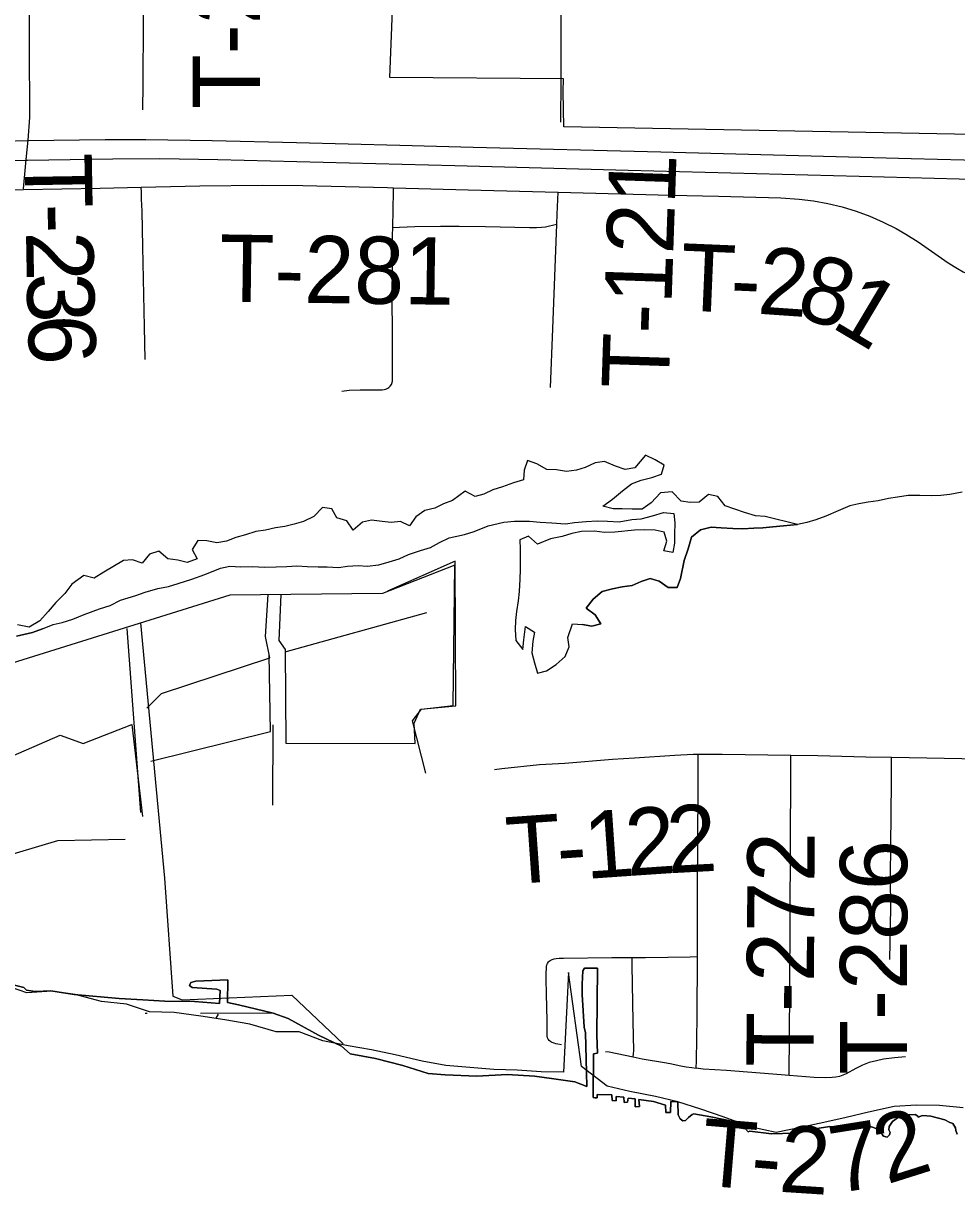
# Model space of a CAD drawing. Extents: x 0 to 34, y 0 to 22.
# Drawn here: x 3.3793 to 3.7739, y 17.4013 to 17.8965 of the extents above; entities that cross this region are included whole.
import ezdxf

# ---------------------------------------------------------------- set-up
doc = ezdxf.new("R2010")
doc.units = 0
for name, color, linetype in [('GM_X_City_Street', 7, 'Continuous'), ('GM_X_Corporation', 7, 'Continuous'), ('GM_X_Major_Lake', 7, 'Continuous'), ('GM_X_Minor_River', 7, 'Continuous'), ('GM_X_State_Route', 7, 'Continuous'), ('GM_X_Township_Road', 7, 'Continuous'), ('GM_X_Township_Road_Text', 7, 'Continuous')]:
    doc.layers.add(name, color=color, linetype=linetype)

msp = doc.modelspace()

# ---------------------------------------------------------------- linework, layer by layer
at = {"layer": 'GM_X_City_Street'}
msp.add_lwpolyline([(3.60666, 17.87279), (3.60672, 17.8838), (3.6067, 17.89579), (3.60667, 17.91247), (3.60665, 17.92206), (3.60656, 17.93387), (3.60673, 17.94151), (3.60679, 17.94319), (3.60678, 17.94466), (3.60669, 17.94544)], dxfattribs=at)
at = {"layer": 'GM_X_Corporation'}
for points in [[(3.85476, 17.94557), (3.85405, 17.83728), (3.85398, 17.82908), (3.8538, 17.82351), (3.78802, 17.82398), (3.78801, 17.83077), (3.788, 17.83876), (3.78816, 17.84943), (3.60783, 17.85283), (3.6075, 17.86776), (3.60766, 17.87311), (3.53433, 17.87365), (3.53693, 17.9415)], [(3.38158, 17.91884), (3.38195, 17.85678), (3.38118, 17.84721), (3.38034, 17.839), (3.37927, 17.82661)], [(3.37332, 17.49042), (3.37956, 17.4888), (3.38064, 17.48772), (3.38423, 17.48713), (3.39095, 17.48741), (3.40081, 17.48589), (3.41981, 17.48428), (3.42984, 17.48369), (3.43913, 17.48315), (3.45162, 17.48295), (3.46223, 17.48216), (3.46253, 17.48757), (3.4611, 17.48816), (3.45073, 17.48885), (3.44955, 17.48968), (3.45009, 17.49101), (3.45226, 17.4915), (3.46582, 17.49204), (3.46563, 17.48256), (3.47025, 17.48157), (3.48499, 17.47799), (3.49133, 17.47572), (3.50416, 17.46869), (3.51384, 17.46412), (3.51753, 17.46083), (3.5282, 17.45882), (3.53975, 17.45591), (3.55046, 17.45253), (3.55764, 17.45198), (3.57111, 17.45139), (3.58388, 17.45203), (3.59544, 17.45134), (3.60256, 17.45046), (3.61249, 17.44898), (3.6176, 17.44707), (3.61736, 17.45297), (3.61697, 17.46963), (3.61643, 17.47204), (3.61554, 17.48595), (3.61559, 17.49022), (3.61584, 17.49592), (3.61652, 17.49701), (3.62203, 17.49701), (3.62173, 17.46869), (3.62213, 17.46117), (3.62036, 17.46083), (3.62021, 17.4424), (3.6209, 17.44215), (3.62188, 17.44215), (3.62188, 17.44363), (3.62807, 17.44343), (3.62822, 17.44107), (3.62999, 17.44097), (3.63004, 17.44284), (3.63323, 17.4425), (3.63333, 17.44028), (3.63481, 17.44033), (3.635, 17.4421), (3.63795, 17.44176), (3.63805, 17.43842), (3.63977, 17.43852), (3.63962, 17.44151), (3.64582, 17.44068), (3.65088, 17.43906), (3.65103, 17.43601), (3.65289, 17.43596), (3.65306, 17.44067), (3.65562, 17.44051), (3.6561, 17.44036), (3.65619, 17.43507), (3.65698, 17.43331), (3.6582, 17.43252), (3.65923, 17.43257), (3.66051, 17.43394), (3.66204, 17.43522), (3.66287, 17.43552), (3.66995, 17.43419), (3.68027, 17.43213), (3.68047, 17.42977), (3.6846, 17.42914), (3.68583, 17.4278), (3.68652, 17.42815), (3.69566, 17.42706), (3.7051, 17.42731), (3.71036, 17.42854), (3.72033, 17.43011), (3.72397, 17.42996), (3.72913, 17.43104), (3.73178, 17.43095), (3.73409, 17.43114), (3.73881, 17.42967), (3.74201, 17.42824), (3.74245, 17.42677), (3.74299, 17.42598), (3.74461, 17.42559), (3.74555, 17.42652), (3.74589, 17.4276), (3.74525, 17.42873), (3.7454, 17.43011), (3.74678, 17.43223), (3.74938, 17.43409), (3.75258, 17.43507), (3.75641, 17.43517), (3.75749, 17.43453), (3.75769, 17.43404), (3.75951, 17.43468), (3.763, 17.43453), (3.76889, 17.43291), (3.77101, 17.43183), (3.77229, 17.43134), (3.77346, 17.42957), (3.77356, 17.42834), (3.7741, 17.42682)], [(3.7741, 17.42682), (3.77356, 17.42834), (3.77346, 17.42957), (3.77229, 17.43134), (3.77101, 17.43183), (3.76889, 17.43291), (3.763, 17.43453), (3.75951, 17.43468), (3.75769, 17.43404), (3.75749, 17.43453), (3.75641, 17.43517), (3.75258, 17.43507), (3.74938, 17.43409), (3.74678, 17.43223), (3.7454, 17.43011), (3.74525, 17.42873), (3.74589, 17.4276), (3.74555, 17.42652), (3.74461, 17.42559), (3.74299, 17.42598), (3.74245, 17.42677), (3.74201, 17.42824), (3.73881, 17.42967), (3.73409, 17.43114), (3.73178, 17.43095), (3.72913, 17.43104), (3.72397, 17.42996), (3.72033, 17.43011), (3.71036, 17.42854), (3.7051, 17.42731), (3.69566, 17.42706), (3.68652, 17.42815), (3.68583, 17.4278), (3.6846, 17.42914), (3.68047, 17.42977), (3.68027, 17.43213), (3.66995, 17.43419), (3.66287, 17.43552), (3.66204, 17.43522), (3.66051, 17.43394), (3.65923, 17.43257), (3.6582, 17.43252), (3.65698, 17.43331), (3.65619, 17.43507), (3.6561, 17.44036), (3.65562, 17.44051), (3.65306, 17.44067), (3.65289, 17.43596), (3.65103, 17.43601), (3.65088, 17.43906), (3.64582, 17.44068), (3.63962, 17.44151), (3.63977, 17.43852), (3.63805, 17.43842), (3.63795, 17.44176), (3.635, 17.4421), (3.63481, 17.44033), (3.63333, 17.44028), (3.63323, 17.4425), (3.63004, 17.44284), (3.62999, 17.44097), (3.62822, 17.44107), (3.62807, 17.44343), (3.62188, 17.44363), (3.62188, 17.44215), (3.6209, 17.44215), (3.62021, 17.4424), (3.62036, 17.46083), (3.62213, 17.46117), (3.62173, 17.46869), (3.62203, 17.49701), (3.61652, 17.49701), (3.61584, 17.49592), (3.61559, 17.49022), (3.61554, 17.48595), (3.61643, 17.47204), (3.61697, 17.46963), (3.61736, 17.45297), (3.6176, 17.44707), (3.61249, 17.44898), (3.60256, 17.45046), (3.59544, 17.45134), (3.58388, 17.45203), (3.57111, 17.45139), (3.55764, 17.45198), (3.55046, 17.45253), (3.53975, 17.45591), (3.5282, 17.45882), (3.51753, 17.46083), (3.51384, 17.46412), (3.50416, 17.46869), (3.49133, 17.47572), (3.48499, 17.47799), (3.47025, 17.48157), (3.46563, 17.48256), (3.46582, 17.49204), (3.45226, 17.4915), (3.45009, 17.49101), (3.44955, 17.48968), (3.45073, 17.48885), (3.4611, 17.48816), (3.46253, 17.48757), (3.46223, 17.48216), (3.45162, 17.48295), (3.43913, 17.48315), (3.42984, 17.48369), (3.41981, 17.48428), (3.40081, 17.48589), (3.39095, 17.48741), (3.38423, 17.48713), (3.38064, 17.48772), (3.37956, 17.4888), (3.37332, 17.49042)]]:
    msp.add_lwpolyline(points, dxfattribs=at)
at = {"layer": 'GM_X_Major_Lake'}
msp.add_lwpolyline([(3.77674, 17.43803), (3.76668, 17.43898), (3.75701, 17.43917), (3.74752, 17.4386), (3.73671, 17.43612), (3.72722, 17.43384), (3.71773, 17.43175), (3.70787, 17.42965), (3.69763, 17.42756), (3.68719, 17.42984), (3.67524, 17.43421), (3.66575, 17.43744), (3.65607, 17.44048), (3.64659, 17.44276), (3.63577, 17.44484), (3.6261, 17.44712), (3.61528, 17.45548), (3.60978, 17.49521), (3.6077, 17.45301), (3.59821, 17.4532), (3.58815, 17.45396), (3.57829, 17.45414), (3.56804, 17.45509), (3.55799, 17.45585), (3.54793, 17.45775), (3.53655, 17.46041), (3.52649, 17.4625), (3.51663, 17.46421), (3.506, 17.46629), (3.49595, 17.47009), (3.48627, 17.47009), (3.47508, 17.47332), (3.46445, 17.47522), (3.4544, 17.47674), (3.44301, 17.47826), (3.43258, 17.47863), (3.4229, 17.48186), (3.41228, 17.483), (3.40127, 17.48585), (3.39141, 17.48737), (3.38078, 17.48661), (3.37111, 17.49003)], dxfattribs=at)
at = {"layer": 'GM_X_Minor_River'}
for points in [[(3.70663, 17.68465), (3.69295, 17.68801), (3.68896, 17.68837), (3.68421, 17.68968), (3.68022, 17.69118), (3.67603, 17.69249), (3.67298, 17.69646), (3.66898, 17.69739), (3.66502, 17.69414), (3.66122, 17.69394), (3.65742, 17.69449), (3.6536, 17.69846), (3.64867, 17.69806), (3.64471, 17.69386), (3.64092, 17.69118), (3.63675, 17.69116), (3.63257, 17.69133), (3.62877, 17.69131), (3.6244, 17.69243), (3.62838, 17.6953), (3.63272, 17.69893), (3.6365, 17.7018), (3.64048, 17.70334), (3.64503, 17.7045), (3.6492, 17.70585), (3.65032, 17.70966), (3.64651, 17.71192), (3.64233, 17.71399), (3.6378, 17.70865), (3.63382, 17.70787), (3.62963, 17.70937), (3.62507, 17.71125), (3.62108, 17.71066), (3.61692, 17.70874), (3.61313, 17.70758), (3.60895, 17.70699), (3.60477, 17.70773), (3.6006, 17.7079), (3.59641, 17.71035), (3.59242, 17.71166), (3.59111, 17.70766), (3.59075, 17.70348), (3.58658, 17.70232), (3.58184, 17.70059), (3.57786, 17.69924), (3.57408, 17.69751), (3.57029, 17.69654), (3.5661, 17.6988), (3.5608, 17.69479), (3.55701, 17.69344), (3.55323, 17.69152), (3.54906, 17.69055), (3.54527, 17.68787), (3.54264, 17.68406), (3.53883, 17.68594), (3.53485, 17.68554), (3.53105, 17.6859), (3.52649, 17.68645), (3.5227, 17.68567), (3.51873, 17.68223), (3.51605, 17.68621), (3.51187, 17.68752), (3.50976, 17.69131), (3.50577, 17.69186), (3.50219, 17.68805), (3.49783, 17.68593), (3.49385, 17.68478), (3.48987, 17.68381), (3.48589, 17.68322), (3.48172, 17.68225), (3.47754, 17.68166), (3.47318, 17.68031), (3.4692, 17.67915), (3.46522, 17.67761), (3.46105, 17.67683), (3.45687, 17.67776), (3.45307, 17.67793)], [(3.70663, 17.68465), (3.69295, 17.68801), (3.68896, 17.68837), (3.68421, 17.68968), (3.68022, 17.69118), (3.67603, 17.69249), (3.67298, 17.69646), (3.66898, 17.69739), (3.66502, 17.69414), (3.66122, 17.69394), (3.65742, 17.69449), (3.6536, 17.69846), (3.64867, 17.69806), (3.64471, 17.69386), (3.64092, 17.69118), (3.63675, 17.69116), (3.63257, 17.69133), (3.62877, 17.69131), (3.6244, 17.69243), (3.62838, 17.6953), (3.63272, 17.69893), (3.6365, 17.7018), (3.64048, 17.70334), (3.64503, 17.7045), (3.6492, 17.70585), (3.65032, 17.70966), (3.64651, 17.71192), (3.64233, 17.71399), (3.6378, 17.70865), (3.63382, 17.70787), (3.62963, 17.70937), (3.62507, 17.71125), (3.62108, 17.71066), (3.61692, 17.70874), (3.61313, 17.70758), (3.60895, 17.70699), (3.60477, 17.70773), (3.6006, 17.7079), (3.59641, 17.71035), (3.59242, 17.71166), (3.59111, 17.70766), (3.59075, 17.70348), (3.58658, 17.70232), (3.58184, 17.70059), (3.57786, 17.69924), (3.57408, 17.69751), (3.57029, 17.69654), (3.5661, 17.6988), (3.5608, 17.69479), (3.55701, 17.69344), (3.55323, 17.69152), (3.54906, 17.69055), (3.54527, 17.68787), (3.54264, 17.68406), (3.53883, 17.68594), (3.53485, 17.68554), (3.53105, 17.6859), (3.52649, 17.68645), (3.5227, 17.68567), (3.51873, 17.68223), (3.51605, 17.68621), (3.51187, 17.68752), (3.50976, 17.69131), (3.50577, 17.69186), (3.50219, 17.68805), (3.49783, 17.68593), (3.49385, 17.68478), (3.48987, 17.68381), (3.48589, 17.68322), (3.48172, 17.68225), (3.47754, 17.68166), (3.47318, 17.68031), (3.4692, 17.67915), (3.46522, 17.67761), (3.46105, 17.67683), (3.45687, 17.67776), (3.45307, 17.67793)], [(3.77622, 17.69829), (3.7711, 17.69731), (3.76731, 17.69691), (3.76332, 17.6967), (3.75839, 17.69687), (3.75345, 17.69685), (3.7489, 17.69625), (3.74511, 17.69567), (3.74075, 17.6947), (3.73657, 17.69411), (3.73259, 17.69333), (3.7288, 17.69255), (3.72388, 17.69043), (3.71857, 17.68813), (3.7144, 17.68659), (3.71061, 17.68543), (3.70663, 17.68465), (3.70075, 17.68405), (3.6962, 17.68365), (3.69202, 17.68325), (3.68823, 17.68304), (3.68348, 17.68283), (3.67931, 17.683), (3.67437, 17.68317), (3.67019, 17.68353), (3.66564, 17.68236), (3.66186, 17.67931), (3.66037, 17.67436), (3.65869, 17.66941), (3.65721, 17.6618), (3.65571, 17.65799), (3.65191, 17.65797), (3.6481, 17.66062), (3.6443, 17.66174), (3.64051, 17.66058), (3.63672, 17.65885), (3.63255, 17.65826), (3.62838, 17.65748), (3.62402, 17.65632), (3.62024, 17.65307), (3.61722, 17.64925), (3.62103, 17.64642), (3.62352, 17.64263), (3.61973, 17.64166), (3.61574, 17.64241)], [(3.3874, 17.64056), (3.39195, 17.64229), (3.39574, 17.64326), (3.40029, 17.64461), (3.40502, 17.64653), (3.41146, 17.64904), (3.41601, 17.65039), (3.42036, 17.65269), (3.42681, 17.65462), (3.43079, 17.65597), (3.4361, 17.65751), (3.44065, 17.65849), (3.44482, 17.65965), (3.4505, 17.66157), (3.456, 17.6635), (3.46263, 17.66619), (3.46661, 17.66697), (3.47116, 17.6668), (3.4761, 17.66683), (3.48141, 17.66666), (3.48616, 17.66668), (3.49072, 17.6669), (3.49489, 17.66711), (3.49926, 17.66694), (3.504, 17.66677), (3.5078, 17.66679), (3.51255, 17.66643), (3.51634, 17.66702), (3.52089, 17.66723), (3.52469, 17.66706), (3.52962, 17.66765), (3.53398, 17.66881), (3.53815, 17.67016), (3.54213, 17.67189), (3.54725, 17.67363), (3.55141, 17.67498), (3.5552, 17.67709), (3.55937, 17.67901), (3.56581, 17.68037), (3.56998, 17.68172), (3.57586, 17.68403), (3.58249, 17.68558), (3.58704, 17.68598), (3.59331, 17.68601), (3.59786, 17.68565), (3.6028, 17.6853), (3.6085, 17.68494), (3.61229, 17.68553), (3.61722, 17.68593), (3.62197, 17.68615), (3.62633, 17.68598), (3.63127, 17.68581), (3.63658, 17.68679), (3.64057, 17.687), (3.6453, 17.68835), (3.65004, 17.6897), (3.65441, 17.68934), (3.65481, 17.68535), (3.65464, 17.6806), (3.65466, 17.6768), (3.65393, 17.67281), (3.65013, 17.67355), (3.65143, 17.67755), (3.65028, 17.68134), (3.64647, 17.68227), (3.64211, 17.68244), (3.63774, 17.68223), (3.62939, 17.68143), (3.62503, 17.68122), (3.62085, 17.68177), (3.61535, 17.68174), (3.61118, 17.68077), (3.6072, 17.67961), (3.60227, 17.67864), (3.59677, 17.67633), (3.59296, 17.67974), (3.58917, 17.6782), (3.58938, 17.67421), (3.58943, 17.66566), (3.58926, 17.66147), (3.5889, 17.65634), (3.58854, 17.65235), (3.58781, 17.64778), (3.58745, 17.64398), (3.58728, 17.64018), (3.58749, 17.63562), (3.59055, 17.63183), (3.59091, 17.63583), (3.59164, 17.64153), (3.59545, 17.63908), (3.59471, 17.63527), (3.59435, 17.63033), (3.59551, 17.62616), (3.59667, 17.62179), (3.60046, 17.62276), (3.60463, 17.62544), (3.60841, 17.62888), (3.61009, 17.63288), (3.6095, 17.63687), (3.61156, 17.64258), (3.61574, 17.64241)], [(3.61574, 17.64241), (3.61973, 17.64166), (3.62352, 17.64263), (3.62103, 17.64642), (3.61722, 17.64925), (3.62024, 17.65307), (3.62402, 17.65632), (3.62838, 17.65748), (3.63255, 17.65826), (3.63672, 17.65885), (3.64051, 17.66058), (3.6443, 17.66174), (3.6481, 17.66062), (3.65191, 17.65797), (3.65571, 17.65799), (3.65721, 17.6618), (3.65869, 17.66941), (3.66037, 17.67436), (3.66186, 17.67931), (3.66564, 17.68236), (3.67019, 17.68353), (3.67437, 17.68317), (3.67931, 17.683), (3.68348, 17.68283), (3.68823, 17.68304), (3.69202, 17.68325), (3.6962, 17.68365), (3.70075, 17.68405), (3.70663, 17.68465)], [(3.45307, 17.67793), (3.45063, 17.67412), (3.45273, 17.67014), (3.44857, 17.6686), (3.44458, 17.66953), (3.4404, 17.67008), (3.43658, 17.67329), (3.4326, 17.67213), (3.42959, 17.66832), (3.4254, 17.66963), (3.42161, 17.66942), (3.41328, 17.66444), (3.40931, 17.66195), (3.40494, 17.66307), (3.39983, 17.65943), (3.39681, 17.65543), (3.39304, 17.65161), (3.38983, 17.64779), (3.38624, 17.64397), (3.3817, 17.64129), (3.37676, 17.64222)], [(3.48812, 17.65504), (3.48727, 17.63552), (3.48995, 17.63173), (3.49034, 17.59221), (3.54501, 17.59209), (3.54458, 17.60064), (3.54721, 17.60654), (3.5622, 17.60794), (3.56188, 17.66914), (3.53329, 17.65646)], [(3.54944, 17.57956), (3.54382, 17.60158), (3.54759, 17.60654), (3.56106, 17.60813), (3.5617, 17.66742), (3.5312, 17.6555), (3.46667, 17.65481), (3.29364, 17.60077)], [(3.43156, 17.60694), (3.43765, 17.61324), (3.48351, 17.62828), (3.48176, 17.63721), (3.48281, 17.65498)], [(3.48996, 17.63078), (3.54985, 17.64741)], [(3.3764, 17.63746), (3.38323, 17.63902), (3.3874, 17.64056)], [(3.3874, 17.64056), (3.38323, 17.63902), (3.3764, 17.63746)], [(3.42308, 17.64073), (3.4288, 17.56284)], [(3.42881, 17.64299), (3.439, 17.53514)], [(3.43327, 17.58458), (3.48386, 17.59712), (3.48326, 17.62956)], [(3.29039, 17.49452), (3.28863, 17.57756), (3.3343, 17.59355), (3.3653, 17.58268), (3.39484, 17.59555), (3.40454, 17.59199), (3.42519, 17.60007), (3.42975, 17.56113)], [(3.48479, 17.59997), (3.48459, 17.56595)], [(3.28943, 17.53993), (3.36683, 17.54297), (3.39393, 17.55108), (3.4224, 17.55159)], [(3.439, 17.53514), (3.44248, 17.48517), (3.44648, 17.48367), (3.49278, 17.4856), (3.51449, 17.46504)], [(3.43166, 17.47789), (3.43075, 17.47789)], [(3.48542, 17.47796), (3.45422, 17.47792)], [(3.46169, 17.47766), (3.46074, 17.47595)]]:
    msp.add_lwpolyline(points, dxfattribs=at)
at = {"layer": 'GM_X_State_Route'}
for points in [[(3.33783, 17.84593), (3.38129, 17.84693), (3.41396, 17.84741), (3.43107, 17.84743), (3.45908, 17.84703), (3.49487, 17.8461), (3.53844, 17.84507), (3.56956, 17.84419), (3.64892, 17.84218), (3.75474, 17.83944), (3.78811, 17.83848)], [(3.28558, 17.8367), (3.33937, 17.83779), (3.38051, 17.83872)], [(3.38051, 17.83872), (3.38106, 17.83873), (3.41718, 17.83926), (3.43698, 17.83937), (3.46148, 17.83896), (3.56176, 17.83637), (3.63504, 17.8345), (3.73269, 17.83197), (3.78563, 17.83056)]]:
    msp.add_lwpolyline(points, dxfattribs=at)
at = {"layer": 'GM_X_Township_Road'}
msp.add_line((3.60657, 17.85469), (3.60666, 17.87279), dxfattribs=at)
for points in [[(3.42984, 17.85995), (3.42996, 17.87086), (3.43012, 17.89735), (3.42987, 17.93314), (3.42989, 17.95747), (3.42985, 17.99148), (3.42971, 18.00334)], [(3.37938, 17.82633), (3.4118, 17.82687), (3.42913, 17.82728)], [(3.42913, 17.82728), (3.45386, 17.82787), (3.48033, 17.82815), (3.49746, 17.82798), (3.53328, 17.82709), (3.53577, 17.82701)], [(3.42931, 17.8222), (3.42921, 17.82521), (3.42913, 17.82728)], [(3.5355, 17.81024), (3.53575, 17.82546), (3.53577, 17.82701)], [(3.53577, 17.82701), (3.56744, 17.82608), (3.6054, 17.82518)], [(3.32767, 17.82532), (3.32819, 17.82533), (3.37938, 17.82633)], [(3.43086, 17.75445), (3.43048, 17.7682), (3.42976, 17.80198), (3.42948, 17.81719), (3.42931, 17.8222)], [(3.60489, 17.81165), (3.60503, 17.81588), (3.6054, 17.82518)], [(3.6054, 17.82518), (3.65308, 17.82395), (3.67324, 17.82345), (3.69959, 17.82274), (3.70731, 17.82225), (3.71344, 17.82149), (3.71952, 17.82039), (3.72552, 17.81894), (3.73142, 17.81712), (3.73721, 17.81495), (3.74288, 17.81249), (3.74841, 17.80974), (3.75244, 17.80746), (3.75765, 17.80414), (3.77037, 17.79526), (3.77437, 17.79281), (3.7767, 17.79153), (3.779, 17.79054), (3.78034, 17.79006), (3.78161, 17.78974), (3.78286, 17.78954), (3.78475, 17.78937), (3.78722, 17.78928), (3.78797, 17.78926)], [(3.51404, 17.74103), (3.5171, 17.74139), (3.52173, 17.74157), (3.52945, 17.74155), (3.53102, 17.74162), (3.53188, 17.74173), (3.53254, 17.74192), (3.53338, 17.74226), (3.53388, 17.74262), (3.53444, 17.74311), (3.53493, 17.74378), (3.53516, 17.74427), (3.53535, 17.7452), (3.53536, 17.75755), (3.53533, 17.76682), (3.5352, 17.77913), (3.5354, 17.79602), (3.53542, 17.80683), (3.5355, 17.81024)], [(3.5355, 17.81024), (3.5384, 17.8103), (3.54482, 17.81058), (3.55568, 17.81084), (3.56353, 17.81079), (3.57471, 17.81062), (3.59339, 17.81022), (3.59632, 17.81019), (3.59846, 17.81029), (3.60003, 17.81049), (3.60115, 17.81072), (3.60361, 17.81133), (3.60489, 17.81165)], [(3.60227, 17.74257), (3.60317, 17.76735), (3.60489, 17.81165)], [(3.5785, 17.58099), (3.58165, 17.58141), (3.59749, 17.5831), (3.60832, 17.58369), (3.62844, 17.5854), (3.63773, 17.58602), (3.65478, 17.58717), (3.66252, 17.58755), (3.66469, 17.58755)], [(3.66432, 17.50191), (3.66435, 17.50603), (3.66437, 17.52161), (3.66439, 17.53405), (3.6645, 17.54807), (3.66462, 17.57608), (3.66468, 17.5864), (3.66469, 17.58755)], [(3.66469, 17.58755), (3.67481, 17.58749), (3.70381, 17.58708)], [(3.70311, 17.45171), (3.70316, 17.45484), (3.70333, 17.46573), (3.70335, 17.49064), (3.70355, 17.51587), (3.7037, 17.55135), (3.70381, 17.57772), (3.70381, 17.58708)], [(3.70381, 17.58708), (3.7153, 17.58692), (3.73548, 17.58639), (3.74643, 17.5862)], [(3.74573, 17.50065), (3.74609, 17.52252), (3.74595, 17.53521), (3.74606, 17.54966), (3.74622, 17.56125), (3.74637, 17.57674), (3.74641, 17.58293), (3.74643, 17.5862)], [(3.74643, 17.5862), (3.78363, 17.58553), (3.78752, 17.58546)], [(3.60685, 17.46469), (3.60529, 17.4649), (3.60452, 17.46508), (3.60376, 17.46532), (3.60295, 17.4656), (3.60228, 17.46595), (3.60171, 17.46642), (3.60125, 17.46698), (3.60099, 17.46753), (3.60082, 17.46836), (3.60076, 17.46993), (3.60076, 17.47472), (3.60051, 17.48612), (3.60036, 17.49244), (3.60041, 17.4949), (3.60047, 17.49702), (3.60055, 17.49772), (3.6007, 17.49847), (3.60095, 17.49908), (3.60131, 17.49965), (3.60168, 17.5), (3.60207, 17.50029)], [(3.60207, 17.50029), (3.60284, 17.50071), (3.6037, 17.50099), (3.60457, 17.50112), (3.60583, 17.50122), (3.6077, 17.50126), (3.62819, 17.50152), (3.63669, 17.50157)], [(3.63669, 17.50157), (3.64236, 17.5016), (3.6612, 17.50186), (3.66432, 17.50191)], [(3.6371, 17.45953), (3.6373, 17.46089), (3.6374, 17.46217), (3.63721, 17.47446), (3.63675, 17.49828), (3.63669, 17.50157)], [(3.66384, 17.4548), (3.66396, 17.45793), (3.66416, 17.47646), (3.66432, 17.50191)], [(3.62543, 17.46187), (3.627, 17.46161), (3.6371, 17.45953)], [(3.6371, 17.45953), (3.64099, 17.45872), (3.65038, 17.45709), (3.65282, 17.45667), (3.65738, 17.45572), (3.65953, 17.45532), (3.66193, 17.45501), (3.66384, 17.4548)], [(3.75228, 17.45959), (3.74765, 17.45918), (3.74305, 17.45852), (3.74001, 17.45793), (3.73702, 17.45713), (3.73412, 17.45608), (3.73138, 17.45464), (3.72729, 17.45243), (3.72588, 17.4518), (3.72441, 17.4513), (3.72291, 17.45096), (3.72137, 17.45075), (3.71828, 17.45065), (3.71364, 17.45087), (3.70311, 17.45171)], [(3.70311, 17.45171), (3.69974, 17.45197), (3.67659, 17.45384), (3.66683, 17.45438), (3.66384, 17.4548)]]:
    msp.add_lwpolyline(points, dxfattribs=at)

# ---------------------------------------------------------------- texts
at = {"layer": 'GM_X_Township_Road_Text'}
for s, height, rotation, p in [('T-236A', 0.028409, 90, (3.47932, 17.86028)), ('T', 0.02841, 270.9772, (3.37982, 17.84141)), ('T-121', 0.028409, 88.0645, (3.65216, 17.74175)), ('-', 0.02841, 271.0018, (3.38018, 17.82015)), ('T-281', 0.028409, 359.184, (3.46205, 17.7789)), ('2', 0.02841, 271.0614, (3.38039, 17.80845)), ('T', 0.02841, 357.5778, (3.65669, 17.77518)), ('2', 0.02841, 356.0393, (3.68937, 17.7738)), ('8', 0.02841, 342.8257, (3.70513, 17.7729)), ('3', 0.02841, 271.3041, (3.38071, 17.79082)), ('1', 0.02841, 329.2353, (3.72023, 17.76846)), ('-', 0.02841, 357.5364, (3.67791, 17.77429)), ('6', 0.02841, 272.2086, (3.38113, 17.77284)), ('2', 0.02841, 3.8435, (3.63472, 17.53597)), ('2', 0.02841, 3.0248, (3.65207, 17.53714)), ('T', 0.02841, 4.0426, (3.58445, 17.53243)), ('1', 0.02841, 3.9948, (3.61728, 17.53475)), ('T-272', 0.028409, 89.7199, (3.71344, 17.45525)), ('-', 0.02841, 4.0311, (3.60565, 17.53393)), ('T-286', 0.028409, 90, (3.75302, 17.45195)), ('2', 0.02841, 17.5413, (3.74447, 17.40555)), ('T', 0.02841, 355.2033, (3.665, 17.40532)), ('2', 0.02841, 356.3167, (3.6984, 17.40254)), ('7', 0.02841, 9.041, (3.72272, 17.40174)), ('-', 0.02841, 355.3201, (3.68624, 17.40353))]:
    msp.add_text(s, height=height, rotation=rotation, dxfattribs=at).set_placement(p)

doc.saveas('drawing.dxf')
